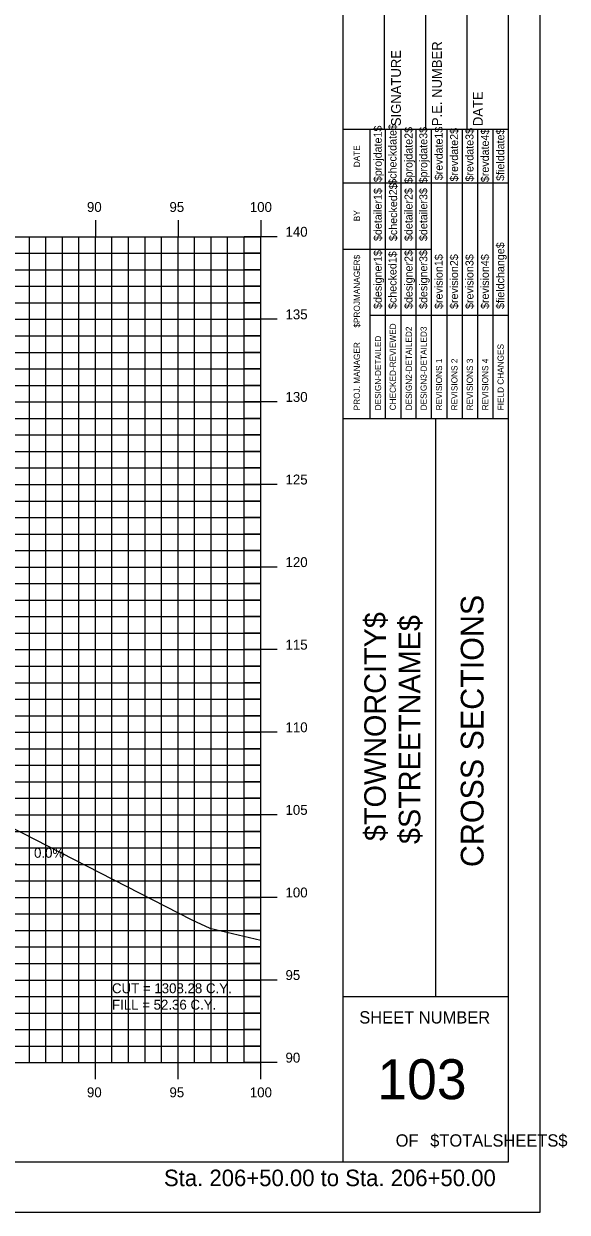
# Model space of a CAD drawing. Extents: x 850598 to 870284, y 366541 to 366651.
# Drawn here: x 868255.3 to 868288.2, y 366541.2 to 366613.1 of the extents above; entities that cross this region are included whole.
import ezdxf

# ---------------------------------------------------------------- set-up
doc = ezdxf.new("R2010")
doc.units = 0
for name, color, linetype in [('ANNOTATION', 7, 'Continuous'), ('BORDER', 7, 'Continuous'), ('D_Roadway_Centerline', 7, 'Continuous'), ('D_Text_Standard', 7, 'Continuous'), ('H_V ANNOTATION', 7, 'Continuous'), ('HIGHWAY_TITLE', 7, 'Continuous'), ('MAJOR', 7, 'Continuous'), ('MINOR', 7, 'Continuous'), ('PLOT BOUNDARY', 7, 'Continuous'), ('S_Roadway_Centerline', 7, 'Continuous')]:
    doc.layers.add(name, color=color, linetype=linetype)

msp = doc.modelspace()

# ---------------------------------------------------------------- linework, layer by layer
at = {"layer": 'BORDER'}
for p, q in [((868274.664, 366544.225), (868274.664, 366649.225)), ((868284.664, 366544.225), (868284.664, 366649.225)), ((868277.164, 366606.728), (868277.164, 366615.376)), ((868279.664, 366606.728), (868279.664, 366615.376)), ((868282.164, 366606.728), (868282.164, 366615.376)), ((868274.664, 366606.728), (868284.664, 366606.728)), ((868274.664, 366589.228), (868284.664, 366589.228)), ((868280.255, 366554.228), (868280.255, 366589.228)), ((868274.664, 366554.228), (868284.664, 366554.228)), ((868124.664, 366544.225), (868284.664, 366544.225))]:
    msp.add_line(p, q, dxfattribs=at)
for points in [[(868276.279, 366603.478), (868276.279, 366606.728)], [(868277.212, 366589.231), (868277.212, 366606.728)], [(868278.143, 366606.728), (868278.143, 366589.231)], [(868279.075, 366589.231), (868279.075, 366606.728)], [(868280.007, 366589.231), (868280.007, 366606.728)], [(868280.938, 366589.231), (868280.938, 366606.728)], [(868281.87, 366589.231), (868281.87, 366606.728)], [(868282.802, 366589.231), (868282.802, 366606.728)], [(868283.733, 366589.231), (868283.733, 366606.728)], [(868276.28, 366589.231), (868276.28, 366606.022)], [(868274.664, 366603.478), (868284.664, 366603.478)], [(868274.664, 366599.478), (868276.28, 366599.478)], [(868276.279, 366599.478), (868280.006, 366599.478)], [(868276.279, 366595.478), (868284.664, 366595.478)]]:
    msp.add_lwpolyline(points, dxfattribs=at)
at = {"layer": 'D_Roadway_Centerline'}
msp.add_lwpolyline([(868129.664, 366588.775), (868144.664, 366581.275), (868147.939, 366582.367), (868154.664, 366584.608), (868158.664, 366584.688), (868169.664, 366584.028), (868180.664, 366583.368), (868184.664, 366583.128), (868186.664, 366583.008), (868193.981, 366580.569), (868235.003, 366568.225), (868245.08, 366565.193), (868254.942, 366562.225), (868258.942, 366562.225)], dxfattribs=at)
at = {"layer": 'MAJOR'}
for p, q in [((868259.664, 366601.227), (868259.664, 366600.225)), ((868259.664, 366601.227), (868259.664, 366600.225)), ((868264.664, 366601.227), (868264.664, 366600.225)), ((868264.664, 366601.227), (868264.664, 366600.225)), ((868269.664, 366601.227), (868269.664, 366600.225)), ((868269.664, 366601.227), (868269.664, 366600.225)), ((868129.664, 366600.225), (868269.664, 366600.225)), ((868129.664, 366600.225), (868269.664, 366600.225)), ((868129.664, 366600.225), (868269.664, 366600.225)), ((868129.664, 366600.225), (868269.664, 366600.225)), ((868259.664, 366550.225), (868259.664, 366600.225)), ((868259.664, 366550.225), (868259.664, 366600.225)), ((868264.664, 366550.225), (868264.664, 366600.225)), ((868264.664, 366550.225), (868264.664, 366600.225)), ((868270.666, 366600.225), (868268.662, 366600.225)), ((868270.666, 366600.225), (868268.662, 366600.225)), ((868269.664, 366550.225), (868269.664, 366600.225)), ((868269.664, 366550.225), (868269.664, 366600.225)), ((868269.664, 366550.225), (868269.664, 366600.225)), ((868269.664, 366550.225), (868269.664, 366600.225)), ((868129.664, 366595.225), (868269.664, 366595.225)), ((868129.664, 366595.225), (868269.664, 366595.225)), ((868270.666, 366595.225), (868268.662, 366595.225)), ((868270.666, 366595.225), (868268.662, 366595.225)), ((868129.664, 366590.225), (868269.664, 366590.225)), ((868129.664, 366590.225), (868269.664, 366590.225)), ((868270.666, 366590.225), (868268.662, 366590.225)), ((868270.666, 366590.225), (868268.662, 366590.225)), ((868129.664, 366585.225), (868269.664, 366585.225)), ((868129.664, 366585.225), (868269.664, 366585.225)), ((868270.666, 366585.225), (868268.662, 366585.225)), ((868270.666, 366585.225), (868268.662, 366585.225)), ((868129.664, 366580.225), (868269.664, 366580.225)), ((868129.664, 366580.225), (868269.664, 366580.225)), ((868270.666, 366580.225), (868268.662, 366580.225)), ((868270.666, 366580.225), (868268.662, 366580.225)), ((868129.664, 366575.225), (868269.664, 366575.225)), ((868129.664, 366575.225), (868269.664, 366575.225)), ((868270.666, 366575.225), (868268.662, 366575.225)), ((868270.666, 366575.225), (868268.662, 366575.225)), ((868129.664, 366570.225), (868269.664, 366570.225)), ((868129.664, 366570.225), (868269.664, 366570.225)), ((868270.666, 366570.225), (868268.662, 366570.225)), ((868270.666, 366570.225), (868268.662, 366570.225)), ((868129.664, 366565.225), (868269.664, 366565.225)), ((868129.664, 366565.225), (868269.664, 366565.225)), ((868270.666, 366565.225), (868268.662, 366565.225)), ((868270.666, 366565.225), (868268.662, 366565.225)), ((868129.664, 366560.225), (868269.664, 366560.225)), ((868129.664, 366560.225), (868269.664, 366560.225)), ((868270.666, 366560.225), (868268.662, 366560.225)), ((868270.666, 366560.225), (868268.662, 366560.225)), ((868129.664, 366555.225), (868269.664, 366555.225)), ((868129.664, 366555.225), (868269.664, 366555.225)), ((868270.666, 366555.225), (868268.662, 366555.225)), ((868270.666, 366555.225), (868268.662, 366555.225)), ((868129.664, 366550.225), (868269.664, 366550.225)), ((868129.664, 366550.225), (868269.664, 366550.225)), ((868129.664, 366550.225), (868269.664, 366550.225)), ((868129.664, 366550.225), (868269.664, 366550.225)), ((868259.664, 366549.223), (868259.664, 366550.225)), ((868259.664, 366549.223), (868259.664, 366550.225)), ((868264.664, 366549.223), (868264.664, 366550.225)), ((868264.664, 366549.223), (868264.664, 366550.225)), ((868270.666, 366550.225), (868268.662, 366550.225)), ((868270.666, 366550.225), (868268.662, 366550.225)), ((868269.664, 366549.223), (868269.664, 366550.225)), ((868269.664, 366549.223), (868269.664, 366550.225))]:
    msp.add_line(p, q, dxfattribs=at)
at = {"layer": 'MINOR'}
for p, q in [((868255.664, 366550.225), (868255.664, 366600.225)), ((868255.664, 366550.225), (868255.664, 366600.225)), ((868256.664, 366550.225), (868256.664, 366600.225)), ((868256.664, 366550.225), (868256.664, 366600.225)), ((868257.664, 366550.225), (868257.664, 366600.225)), ((868257.664, 366550.225), (868257.664, 366600.225)), ((868258.664, 366550.225), (868258.664, 366600.225)), ((868258.664, 366550.225), (868258.664, 366600.225)), ((868260.664, 366550.225), (868260.664, 366600.225)), ((868260.664, 366550.225), (868260.664, 366600.225)), ((868261.664, 366550.225), (868261.664, 366600.225)), ((868261.664, 366550.225), (868261.664, 366600.225)), ((868262.664, 366550.225), (868262.664, 366600.225)), ((868262.664, 366550.225), (868262.664, 366600.225)), ((868263.664, 366550.225), (868263.664, 366600.225)), ((868263.664, 366550.225), (868263.664, 366600.225)), ((868265.664, 366550.225), (868265.664, 366600.225)), ((868265.664, 366550.225), (868265.664, 366600.225)), ((868266.664, 366550.225), (868266.664, 366600.225)), ((868266.664, 366550.225), (868266.664, 366600.225)), ((868267.664, 366550.225), (868267.664, 366600.225)), ((868267.664, 366550.225), (868267.664, 366600.225)), ((868268.664, 366550.225), (868268.664, 366600.225)), ((868268.664, 366550.225), (868268.664, 366600.225)), ((868129.664, 366599.225), (868269.664, 366599.225)), ((868129.664, 366599.225), (868269.664, 366599.225)), ((868269.664, 366599.225), (868268.662, 366599.225)), ((868269.664, 366599.225), (868268.662, 366599.225)), ((868129.664, 366598.225), (868269.664, 366598.225)), ((868129.664, 366598.225), (868269.664, 366598.225)), ((868269.664, 366598.225), (868268.662, 366598.225)), ((868269.664, 366598.225), (868268.662, 366598.225)), ((868129.664, 366597.225), (868269.664, 366597.225)), ((868129.664, 366597.225), (868269.664, 366597.225)), ((868269.664, 366597.225), (868268.662, 366597.225)), ((868269.664, 366597.225), (868268.662, 366597.225)), ((868129.664, 366596.225), (868269.664, 366596.225)), ((868129.664, 366596.225), (868269.664, 366596.225)), ((868269.664, 366596.225), (868268.662, 366596.225)), ((868269.664, 366596.225), (868268.662, 366596.225)), ((868129.664, 366594.225), (868269.664, 366594.225)), ((868129.664, 366594.225), (868269.664, 366594.225)), ((868269.664, 366594.225), (868268.662, 366594.225)), ((868269.664, 366594.225), (868268.662, 366594.225)), ((868129.664, 366593.225), (868269.664, 366593.225)), ((868129.664, 366593.225), (868269.664, 366593.225)), ((868269.664, 366593.225), (868268.662, 366593.225)), ((868269.664, 366593.225), (868268.662, 366593.225)), ((868129.664, 366592.225), (868269.664, 366592.225)), ((868129.664, 366592.225), (868269.664, 366592.225)), ((868269.664, 366592.225), (868268.662, 366592.225)), ((868269.664, 366592.225), (868268.662, 366592.225)), ((868129.664, 366591.225), (868269.664, 366591.225)), ((868129.664, 366591.225), (868269.664, 366591.225)), ((868269.664, 366591.225), (868268.662, 366591.225)), ((868269.664, 366591.225), (868268.662, 366591.225)), ((868129.664, 366589.225), (868269.664, 366589.225)), ((868129.664, 366589.225), (868269.664, 366589.225)), ((868269.664, 366589.225), (868268.662, 366589.225)), ((868269.664, 366589.225), (868268.662, 366589.225)), ((868129.664, 366588.225), (868269.664, 366588.225)), ((868129.664, 366588.225), (868269.664, 366588.225)), ((868269.664, 366588.225), (868268.662, 366588.225)), ((868269.664, 366588.225), (868268.662, 366588.225)), ((868129.664, 366587.225), (868269.664, 366587.225)), ((868129.664, 366587.225), (868269.664, 366587.225)), ((868269.664, 366587.225), (868268.662, 366587.225)), ((868269.664, 366587.225), (868268.662, 366587.225)), ((868129.664, 366586.225), (868269.664, 366586.225)), ((868129.664, 366586.225), (868269.664, 366586.225)), ((868269.664, 366586.225), (868268.662, 366586.225)), ((868269.664, 366586.225), (868268.662, 366586.225)), ((868129.664, 366584.225), (868269.664, 366584.225)), ((868129.664, 366584.225), (868269.664, 366584.225)), ((868269.664, 366584.225), (868268.662, 366584.225)), ((868269.664, 366584.225), (868268.662, 366584.225)), ((868129.664, 366583.225), (868269.664, 366583.225)), ((868129.664, 366583.225), (868269.664, 366583.225)), ((868269.664, 366583.225), (868268.662, 366583.225)), ((868269.664, 366583.225), (868268.662, 366583.225)), ((868129.664, 366582.225), (868269.664, 366582.225)), ((868129.664, 366582.225), (868269.664, 366582.225)), ((868269.664, 366582.225), (868268.662, 366582.225)), ((868269.664, 366582.225), (868268.662, 366582.225)), ((868129.664, 366581.225), (868269.664, 366581.225)), ((868129.664, 366581.225), (868269.664, 366581.225)), ((868269.664, 366581.225), (868268.662, 366581.225)), ((868269.664, 366581.225), (868268.662, 366581.225)), ((868129.664, 366579.225), (868269.664, 366579.225)), ((868129.664, 366579.225), (868269.664, 366579.225)), ((868269.664, 366579.225), (868268.662, 366579.225)), ((868269.664, 366579.225), (868268.662, 366579.225)), ((868129.664, 366578.225), (868269.664, 366578.225)), ((868129.664, 366578.225), (868269.664, 366578.225)), ((868269.664, 366578.225), (868268.662, 366578.225)), ((868269.664, 366578.225), (868268.662, 366578.225)), ((868129.664, 366577.225), (868269.664, 366577.225)), ((868129.664, 366577.225), (868269.664, 366577.225)), ((868269.664, 366577.225), (868268.662, 366577.225)), ((868269.664, 366577.225), (868268.662, 366577.225)), ((868129.664, 366576.225), (868269.664, 366576.225)), ((868129.664, 366576.225), (868269.664, 366576.225)), ((868269.664, 366576.225), (868268.662, 366576.225)), ((868269.664, 366576.225), (868268.662, 366576.225)), ((868129.664, 366574.225), (868269.664, 366574.225)), ((868129.664, 366574.225), (868269.664, 366574.225)), ((868269.664, 366574.225), (868268.662, 366574.225)), ((868269.664, 366574.225), (868268.662, 366574.225)), ((868129.664, 366573.225), (868269.664, 366573.225)), ((868129.664, 366573.225), (868269.664, 366573.225)), ((868269.664, 366573.225), (868268.662, 366573.225)), ((868269.664, 366573.225), (868268.662, 366573.225)), ((868129.664, 366572.225), (868269.664, 366572.225)), ((868129.664, 366572.225), (868269.664, 366572.225)), ((868269.664, 366572.225), (868268.662, 366572.225)), ((868269.664, 366572.225), (868268.662, 366572.225)), ((868129.664, 366571.225), (868269.664, 366571.225)), ((868129.664, 366571.225), (868269.664, 366571.225)), ((868269.664, 366571.225), (868268.662, 366571.225)), ((868269.664, 366571.225), (868268.662, 366571.225)), ((868129.664, 366569.225), (868269.664, 366569.225)), ((868129.664, 366569.225), (868269.664, 366569.225)), ((868269.664, 366569.225), (868268.662, 366569.225)), ((868269.664, 366569.225), (868268.662, 366569.225)), ((868129.664, 366568.225), (868269.664, 366568.225)), ((868129.664, 366568.225), (868269.664, 366568.225)), ((868269.664, 366568.225), (868268.662, 366568.225)), ((868269.664, 366568.225), (868268.662, 366568.225)), ((868129.664, 366567.225), (868269.664, 366567.225)), ((868129.664, 366567.225), (868269.664, 366567.225)), ((868269.664, 366567.225), (868268.662, 366567.225)), ((868269.664, 366567.225), (868268.662, 366567.225)), ((868129.664, 366566.225), (868269.664, 366566.225)), ((868129.664, 366566.225), (868269.664, 366566.225)), ((868269.664, 366566.225), (868268.662, 366566.225)), ((868269.664, 366566.225), (868268.662, 366566.225)), ((868129.664, 366564.225), (868269.664, 366564.225)), ((868129.664, 366564.225), (868269.664, 366564.225)), ((868269.664, 366564.225), (868268.662, 366564.225)), ((868269.664, 366564.225), (868268.662, 366564.225)), ((868129.664, 366563.225), (868269.664, 366563.225)), ((868129.664, 366563.225), (868269.664, 366563.225)), ((868269.664, 366563.225), (868268.662, 366563.225)), ((868269.664, 366563.225), (868268.662, 366563.225)), ((868129.664, 366562.225), (868269.664, 366562.225)), ((868129.664, 366562.225), (868269.664, 366562.225)), ((868269.664, 366562.225), (868268.662, 366562.225)), ((868269.664, 366562.225), (868268.662, 366562.225)), ((868129.664, 366561.225), (868269.664, 366561.225)), ((868129.664, 366561.225), (868269.664, 366561.225)), ((868269.664, 366561.225), (868268.662, 366561.225)), ((868269.664, 366561.225), (868268.662, 366561.225)), ((868129.664, 366559.225), (868269.664, 366559.225)), ((868129.664, 366559.225), (868269.664, 366559.225)), ((868269.664, 366559.225), (868268.662, 366559.225)), ((868269.664, 366559.225), (868268.662, 366559.225)), ((868129.664, 366558.225), (868269.664, 366558.225)), ((868129.664, 366558.225), (868269.664, 366558.225)), ((868269.664, 366558.225), (868268.662, 366558.225)), ((868269.664, 366558.225), (868268.662, 366558.225)), ((868129.664, 366557.225), (868269.664, 366557.225)), ((868129.664, 366557.225), (868269.664, 366557.225)), ((868269.664, 366557.225), (868268.662, 366557.225)), ((868269.664, 366557.225), (868268.662, 366557.225)), ((868129.664, 366556.225), (868269.664, 366556.225)), ((868129.664, 366556.225), (868269.664, 366556.225)), ((868269.664, 366556.225), (868268.662, 366556.225)), ((868269.664, 366556.225), (868268.662, 366556.225)), ((868129.664, 366554.225), (868269.664, 366554.225)), ((868129.664, 366554.225), (868269.664, 366554.225)), ((868269.664, 366554.225), (868268.662, 366554.225)), ((868269.664, 366554.225), (868268.662, 366554.225)), ((868129.664, 366553.225), (868269.664, 366553.225)), ((868129.664, 366553.225), (868269.664, 366553.225)), ((868269.664, 366553.225), (868268.662, 366553.225)), ((868269.664, 366553.225), (868268.662, 366553.225)), ((868129.664, 366552.225), (868269.664, 366552.225)), ((868129.664, 366552.225), (868269.664, 366552.225)), ((868269.664, 366552.225), (868268.662, 366552.225)), ((868269.664, 366552.225), (868268.662, 366552.225)), ((868129.664, 366551.225), (868269.664, 366551.225)), ((868129.664, 366551.225), (868269.664, 366551.225)), ((868269.664, 366551.225), (868268.662, 366551.225)), ((868269.664, 366551.225), (868268.662, 366551.225))]:
    msp.add_line(p, q, dxfattribs=at)
at = {"layer": 'PLOT BOUNDARY'}
msp.add_lwpolyline([(868116.571, 366541.166), (868286.571, 366541.166), (868286.571, 366651.166), (868116.571, 366651.166)], close=True, dxfattribs=at)
at = {"layer": 'S_Roadway_Centerline'}
msp.add_lwpolyline([(868187.351, 366583.699), (868194.626, 366583.374), (868201.377, 366583.12), (868205.538, 366582.962), (868208.366, 366582.822), (868209.349, 366582.772), (868210.823, 366582.553), (868223.715, 366580.396), (868230.269, 366579.279), (868235.197, 366575.883), (868245.83, 366569.511), (868247.568, 366568.68), (868248.43, 366568.149), (868250.409, 366566.592), (868265.499, 366558.87), (868266.591, 366558.367), (868269.664, 366557.645)], dxfattribs=at)

# ---------------------------------------------------------------- texts
at = {"layer": 'ANNOTATION'}
msp.add_text('0.0%', height=0.6, dxfattribs=at).set_placement((868255.947, 366562.625))
at = {"layer": 'BORDER'}
for s, height, rotation, p in [('SIGNATURE', 0.5906, 90, (868278.145, 366606.92)), ('P.E. NUMBER', 0.59055, 90, (868280.625, 366606.92)), ('DATE', 0.5906, 90, (868283.105, 366606.92)), ('$projdate1$', 0.48455, 90, (868276.987, 366603.529)), ('$checkdate$', 0.48455, 90, (868277.882, 366603.371)), ('$projdate2$', 0.48455, 90, (868278.851, 366603.45)), ('$projdate3$', 0.48455, 90, (868279.745, 366603.45)), ('$revdate1$', 0.4845, 90, (868280.677, 366603.647)), ('$revdate2$', 0.4845, 90, (868281.608, 366603.568)), ('$revdate3$', 0.4845, 90, (868282.54, 366603.568)), ('$revdate4$', 0.4845, 90, (868283.472, 366603.529)), ('$fielddate$', 0.48455, 90, (868284.403, 366603.607)), ('DATE', 0.3714, 90, (868275.669, 366604.434)), ('$checked2$', 0.4845, 90, (868277.919, 366599.963)), ('$detailer1$', 0.48455, 90, (868276.987, 366599.963)), ('$detailer2$', 0.48455, 90, (868278.851, 366599.963)), ('$detailer3$', 0.48455, 90, (868279.745, 366599.963)), ('BY', 0.3714, 90, (868275.669, 366601.163)), ('$fieldchange$', 0.48455, 90, (868284.403, 366595.851)), ('$designer1$', 0.48455, 90, (868276.987, 366595.851)), ('$checked1$', 0.4845, 90, (868277.882, 366595.851)), ('$designer2$', 0.48455, 90, (868278.851, 366595.851)), ('$designer3$', 0.48455, 90, (868279.745, 366595.851)), ('$revision1$', 0.48455, 90, (868280.677, 366595.851)), ('$revision2$', 0.48455, 90, (868281.608, 366595.851)), ('$revision3$', 0.48455, 90, (868282.54, 366595.851)), ('$revision4$', 0.48455, 90, (868283.472, 366595.851)), ('$PROJMANAGER$', 0.37275, 90, (868275.669, 366594.723)), ('CHECKED-REVIEWED', 0.37275, 90, (868277.845, 366589.716)), ('DESIGN-DETAILED', 0.37275, 90, (868276.951, 366589.716)), ('DESIGN2-DETAILED2', 0.37275, 90, (868278.814, 366589.716)), ('DESIGN3-DETAILED3', 0.37275, 90, (868279.709, 366589.716)), ('PROJ. MANAGER', 0.37275, 90, (868275.669, 366589.716)), ('FIELD CHANGES', 0.37275, 90, (868284.367, 366589.716)), ('REVISIONS 1', 0.37275, 90, (868280.64, 366589.716)), ('REVISIONS 2', 0.37275, 90, (868281.572, 366589.716)), ('REVISIONS 3', 0.37275, 90, (868282.504, 366589.716)), ('REVISIONS 4', 0.37275, 90, (868283.435, 366589.716)), ('CROSS SECTIONS', 1.37787, 90, (868283.149, 366562.062)), ('SHEET NUMBER', 0.74527, 360, (868275.63, 366552.592)), ('103', 2.4194, 360, (868276.724, 366548.008)), ('OF', 0.7453, 360, (868277.831, 366545.138)), ('$TOTALSHEETS$', 0.74527, 360, (868279.921, 366545.138))]:
    msp.add_text(s, height=height, rotation=rotation, dxfattribs=at).set_placement(p)
at = {"layer": 'D_Text_Standard'}
for s, p in [('CUT = 1308.28 C.Y.', (868260.664, 366554.425)), ('FILL = 52.36 C.Y.', (868260.664, 366553.429))]:
    msp.add_text(s, height=0.6, dxfattribs=at).set_placement(p)
at = {"layer": 'H_V ANNOTATION'}
for s, height, p in [('90', 0.6, (868259.15, 366601.725)), ('95', 0.6, (868264.142, 366601.725)), ('100', 0.6, (868269.006, 366601.725)), ('140', 0.6, (868271.164, 366600.225)), ('135', 0.6, (868271.164, 366595.225)), ('130', 0.6, (868271.164, 366590.225)), ('125', 0.6, (868271.164, 366585.225)), ('120', 0.6, (868271.164, 366580.225)), ('115', 0.6, (868271.164, 366575.225)), ('110', 0.6, (868271.164, 366570.225)), ('105', 0.6, (868271.164, 366565.225)), ('100', 0.6, (868271.164, 366560.225)), ('95', 0.6, (868271.164, 366555.225)), ('90', 0.6, (868271.164, 366550.225)), ('90', 0.6, (868259.15, 366548.125)), ('95', 0.6, (868264.142, 366548.125)), ('100', 0.6, (868269.006, 366548.125)), ('Sta. 206+50.00 to Sta. 206+50.00', 1.0002, (868263.81, 366542.745))]:
    msp.add_text(s, height=height, dxfattribs=at).set_placement(p)
at = {"layer": 'HIGHWAY_TITLE'}
for s, p in [('$TOWNORCITY$', (868277.237, 366563.637)), ('$STREETNAME$', (868279.324, 366563.457))]:
    msp.add_text(s, height=1.30428, rotation=90, dxfattribs=at).set_placement(p)

doc.saveas('drawing.dxf')
